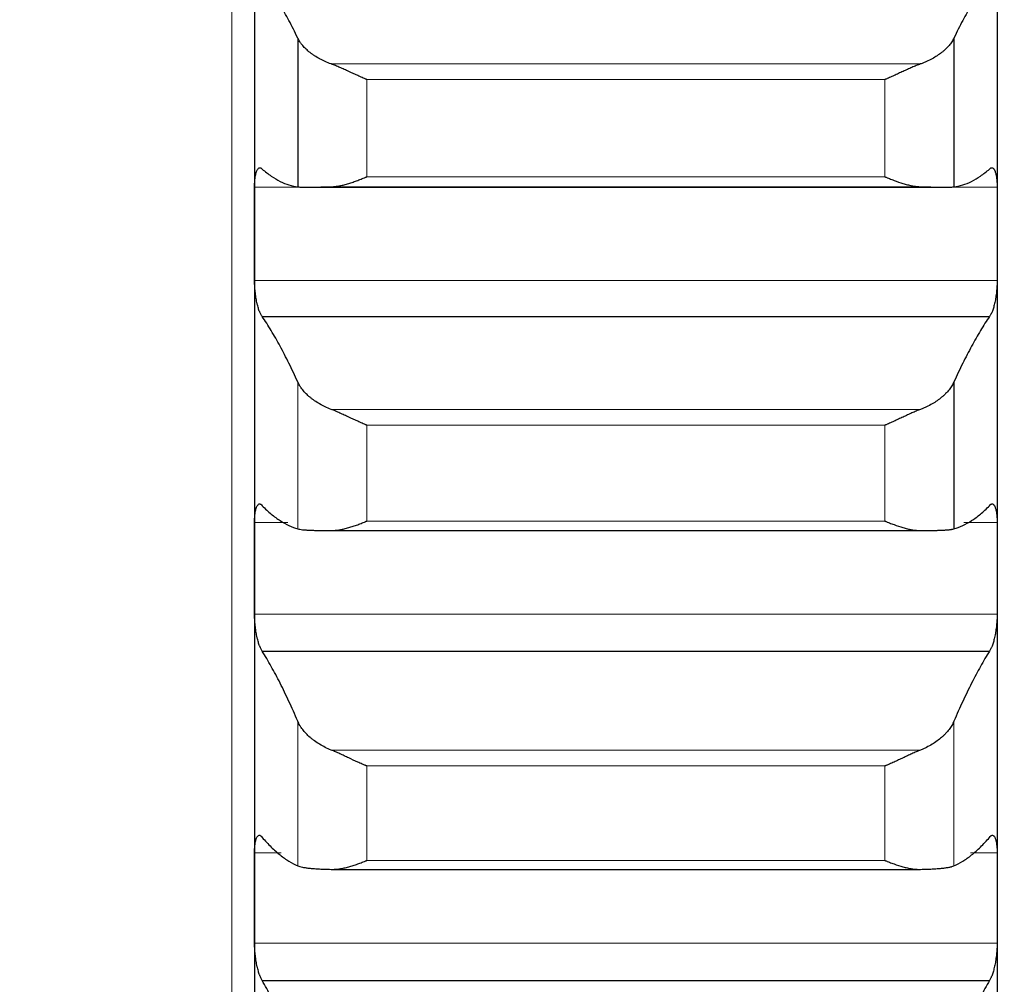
# Model space of a CAD drawing. Header units: inches. Extents: x 0 to 20790, y -12 to 14700.
# Tile 362 of 441: x 14135 to 14204, y 10046 to 10113. Entities that reach past the tile are written whole.
import ezdxf

# ---------------------------------------------------------------- set-up
doc = ezdxf.new("R2010")
doc.units = ezdxf.units.IN
doc.layers.add('1', color=7, linetype='Continuous', true_color=0xffffff)
doc.layers.add('254', color=7, linetype='Continuous', true_color=0xffffff)
doc.styles.add('latin_extended', font='simplex.shx')
doc.dimstyles.get("Standard").update_dxf_attribs({"dimtxt": 0.18, "dimasz": 0.18, "dimexe": 0.18, "dimexo": 0.0625, "dimgap": 0.09, "dimtad": 0, "dimtih": 1, "dimtoh": 1, "dimdec": 4, "dimzin": 0, "dimdsep": 46, "dimtxsty": 'Standard', "dimcen": 0.09, "dimadec": 0, "dimazin": 0, "dimtfac": 1, "dimtdec": 4, "dimtofl": 0, "dimtmove": 0, "dimatfit": 3, "dimfxl": 1, "dimtolj": 1, "dimtzin": 0, "dimarcsym": 0})

# ---------------------------------------------------------------- blocks, each defined once
blk = doc.blocks.new('_U6')
at = {"layer": '254', "color": 3, "linetype": 'Continuous', "lineweight": 13, "transparency": 16777216}
for p, q in [((14453.838, 10348.957), (14453.838, 8475.942)), ((14203.838, 10258.942), (14203.838, 8475.942)), ((14203.838, 8510.942), (12901.42, 8510.942)), ((14081.338, 8510.942), (13958.838, 8510.942)), ((14453.838, 8510.942), (14203.838, 8510.942)), ((14576.338, 8510.942), (14698.838, 8510.942))]:
    blk.add_line(p, q, dxfattribs=at)
at = {"layer": '254', "color": 3, "transparency": 16777216}
for points in [[(14081.338, 8490.525), (14081.338, 8531.358), (14203.838, 8510.942)], [(14576.338, 8531.358), (14576.338, 8490.525), (14453.838, 8510.942)]]:
    blk.add_solid(points, dxfattribs=at)
at = {"layer": 'Defpoints', "color": 0, "transparency": 16777216}
for p in [(14453.838, 10383.957), (14203.838, 10293.942), (14203.838, 8510.942)]:
    blk.add_point(p, dxfattribs=at)
at = {"layer": '254', "color": 2, "lineweight": 13, "transparency": 16777216, "insert": (12962.67, 8694.692), "char_height": 122.5, "attachment_point": 1, "style": 'latin_extended'}
blk.add_mtext('\\A1;250', dxfattribs=at)
blk = doc.blocks.new('_U7')
at = {"layer": '254', "color": 3, "linetype": 'Continuous', "lineweight": 13, "transparency": 16777216}
for p, q in [((14043.838, 10258.942), (14043.838, 8755.942)), ((14203.838, 10258.942), (14203.838, 8755.942)), ((14043.838, 8790.942), (12871.831, 8790.942)), ((13921.338, 8790.942), (13798.838, 8790.942)), ((14043.838, 8790.942), (14203.838, 8790.942)), ((14326.338, 8790.942), (14448.838, 8790.942))]:
    blk.add_line(p, q, dxfattribs=at)
at = {"layer": '254', "color": 3, "transparency": 16777216}
for points in [[(13921.338, 8770.525), (13921.338, 8811.358), (14043.838, 8790.942)], [(14326.338, 8811.358), (14326.338, 8770.525), (14203.838, 8790.942)]]:
    blk.add_solid(points, dxfattribs=at)
at = {"layer": 'Defpoints', "color": 0, "transparency": 16777216}
for p in [(14043.838, 10293.942), (14203.838, 10293.942), (14203.838, 8790.942)]:
    blk.add_point(p, dxfattribs=at)
at = {"layer": '254', "color": 2, "lineweight": 13, "transparency": 16777216, "insert": (12933.081, 9178.858), "char_height": 122.5, "attachment_point": 1, "style": 'latin_extended'}
blk.add_mtext('\\A1;\\C2;Flywheel\\P\\C2;90-240', dxfattribs=at)

msp = doc.modelspace()

# ---------------------------------------------------------------- linework, layer by layer
at = {"layer": '1', "color": 110, "linetype": 'Continuous', "lineweight": 13}
for p, q in [((14150.238, 10908.942), (14150.238, 9678.942)), ((14157.207, 10110.398), (14198.47, 10110.398)), ((14159.694, 10109.304), (14195.982, 10109.304)), ((14159.694, 10109.304), (14159.694, 10102.498)), ((14195.982, 10109.304), (14195.982, 10102.498)), ((14159.694, 10102.498), (14195.982, 10102.498)), ((14151.841, 10101.762), (14203.836, 10101.762)), ((14151.841, 10095.238), (14203.836, 10095.238)), ((14154.865, 10088.128), (14154.865, 10077.842)), ((14157.207, 10086.209), (14198.47, 10086.209)), ((14159.694, 10085.102), (14159.694, 10078.386)), ((14159.694, 10085.102), (14195.982, 10085.102)), ((14195.982, 10085.102), (14195.982, 10078.386)), ((14151.841, 10078.289), (14154.177, 10078.289)), ((14159.694, 10078.386), (14195.982, 10078.386)), ((14201.499, 10078.289), (14203.836, 10078.289)), ((14151.841, 10071.857), (14203.836, 10071.857)), ((14154.865, 10064.372), (14154.865, 10054.24)), ((14200.812, 10064.372), (14200.812, 10054.24)), ((14157.207, 10062.353), (14198.47, 10062.353)), ((14159.694, 10061.234), (14195.982, 10061.234)), ((14159.694, 10061.234), (14159.694, 10054.618)), ((14195.982, 10061.234), (14195.982, 10054.618)), ((14151.841, 10055.162), (14153.713, 10055.162)), ((14201.964, 10055.162), (14203.836, 10055.162)), ((14159.694, 10054.618), (14195.982, 10054.618)), ((14151.841, 10048.832), (14203.836, 10048.832))]:
    msp.add_line(p, q, dxfattribs=at)
at = {"layer": '1', "color": 2, "linetype": 'Continuous', "lineweight": 25}
for p, q in [((14151.838, 10122.24), (14151.838, 10098.5)), ((14203.838, 10122.24), (14203.838, 10098.5)), ((14154.865, 10112.213), (14154.865, 10101.789)), ((14200.812, 10112.213), (14200.812, 10101.789)), ((14155.508, 10101.767), (14200.125, 10101.767)), ((14157.207, 10101.8), (14198.47, 10101.8)), ((14151.838, 10098.5), (14151.838, 10075.073)), ((14203.838, 10098.5), (14203.838, 10075.073)), ((14152.376, 10092.716), (14203.301, 10092.716)), ((14200.812, 10088.128), (14200.812, 10077.842)), ((14157.207, 10077.724), (14198.47, 10077.724)), ((14151.838, 10075.073), (14151.838, 10051.997)), ((14203.838, 10075.073), (14203.838, 10051.997)), ((14152.376, 10069.287), (14203.301, 10069.287)), ((14157.207, 10053.994), (14198.47, 10053.994)), ((14151.838, 10051.997), (14151.838, 10029.308)), ((14203.838, 10051.997), (14203.838, 10029.308)), ((14152.376, 10046.217), (14203.301, 10046.217))]:
    msp.add_line(p, q, dxfattribs=at)
for points in [[(14154.865, 10112.213), (14154.661, 10112.639), (14154.251, 10113.456), (14153.632, 10114.573), (14153.007, 10115.583), (14152.587, 10116.184), (14152.376, 10116.467)], [(14203.301, 10116.467), (14203.09, 10116.184), (14202.67, 10115.583), (14202.045, 10114.573), (14201.426, 10113.456), (14201.016, 10112.639), (14200.812, 10112.213)], [(14152.376, 10103.037), (14152.587, 10102.853), (14153.007, 10102.527), (14153.632, 10102.156), (14154.251, 10101.903), (14154.661, 10101.814), (14154.865, 10101.789)], [(14200.812, 10101.789), (14201.016, 10101.814), (14201.426, 10101.903), (14202.045, 10102.156), (14202.67, 10102.527), (14203.09, 10102.853), (14203.301, 10103.037)], [(14151.838, 10098.5), (14151.838, 10099.587), (14151.839, 10100.675), (14151.841, 10101.762)], [(14203.836, 10101.762), (14203.838, 10100.675), (14203.838, 10099.587), (14203.838, 10098.5)], [(14151.841, 10095.238), (14151.839, 10096.325), (14151.838, 10097.413), (14151.838, 10098.5)], [(14203.838, 10098.5), (14203.838, 10097.413), (14203.838, 10096.325), (14203.836, 10095.238)], [(14154.865, 10088.128), (14154.661, 10088.58), (14154.251, 10089.451), (14153.632, 10090.65), (14153.007, 10091.744), (14152.587, 10092.404), (14152.376, 10092.716)], [(14203.301, 10092.716), (14203.09, 10092.404), (14202.67, 10091.744), (14202.045, 10090.65), (14201.426, 10089.451), (14201.016, 10088.58), (14200.812, 10088.128)], [(14152.376, 10079.462), (14152.587, 10079.249), (14153.007, 10078.861), (14153.632, 10078.397), (14154.251, 10078.05), (14154.661, 10077.898), (14154.865, 10077.842)], [(14200.812, 10077.842), (14201.016, 10077.898), (14201.426, 10078.05), (14202.045, 10078.397), (14202.67, 10078.861), (14203.09, 10079.249), (14203.301, 10079.462)], [(14151.838, 10075.073), (14151.838, 10076.145), (14151.839, 10077.217), (14151.841, 10078.289)], [(14203.836, 10078.289), (14203.838, 10077.217), (14203.838, 10076.145), (14203.838, 10075.073)], [(14151.841, 10071.857), (14151.839, 10072.929), (14151.838, 10074.001), (14151.838, 10075.073)], [(14203.838, 10075.073), (14203.838, 10074.001), (14203.838, 10072.929), (14203.836, 10071.857)], [(14154.865, 10064.372), (14154.661, 10064.851), (14154.251, 10065.773), (14153.632, 10067.053), (14153.007, 10068.23), (14152.587, 10068.946), (14152.376, 10069.287)], [(14203.301, 10069.287), (14203.09, 10068.946), (14202.67, 10068.23), (14202.045, 10067.053), (14201.426, 10065.773), (14201.016, 10064.851), (14200.812, 10064.372)], [(14152.376, 10056.231), (14152.587, 10055.987), (14153.007, 10055.539), (14153.632, 10054.983), (14154.251, 10054.543), (14154.661, 10054.328), (14154.865, 10054.24)], [(14200.812, 10054.24), (14201.016, 10054.328), (14201.426, 10054.543), (14202.045, 10054.983), (14202.67, 10055.539), (14203.09, 10055.987), (14203.301, 10056.231)], [(14151.838, 10051.997), (14151.838, 10053.052), (14151.839, 10054.107), (14151.841, 10055.162)], [(14203.836, 10055.162), (14203.838, 10054.107), (14203.838, 10053.052), (14203.838, 10051.997)], [(14151.841, 10048.832), (14151.839, 10049.887), (14151.838, 10050.942), (14151.838, 10051.997)], [(14203.838, 10051.997), (14203.838, 10050.942), (14203.838, 10049.887), (14203.836, 10048.832)], [(14154.865, 10040.985), (14154.661, 10041.488), (14154.251, 10042.46), (14153.632, 10043.819), (14153.007, 10045.077), (14152.587, 10045.848), (14152.376, 10046.217)], [(14203.301, 10046.217), (14203.09, 10045.848), (14202.67, 10045.077), (14202.045, 10043.819), (14201.426, 10042.46), (14201.016, 10041.488), (14200.812, 10040.985)]]:
    msp.add_open_spline(points, degree=3, dxfattribs=at)
for points, knots in [([(14157.207, 10110.398), (14157.061, 10110.451), (14156.921, 10110.508), (14156.652, 10110.628), (14156.394, 10110.755), (14156.158, 10110.896), (14156.018, 10110.987), (14155.99, 10111.006), (14155.935, 10111.043), (14155.908, 10111.062), (14155.827, 10111.12), (14155.776, 10111.158), (14155.626, 10111.276), (14155.533, 10111.356), (14155.362, 10111.519), (14155.283, 10111.603), (14155.175, 10111.73), (14155.14, 10111.773), (14155.092, 10111.838), (14155.076, 10111.86), (14155.045, 10111.903), (14155.03, 10111.925), (14154.957, 10112.035), (14154.907, 10112.123), (14154.865, 10112.213)], [0, 0, 0, 0, 0.125, 0.125, 0.25, 0.375, 0.375, 0.40625, 0.40625, 0.4375, 0.4375, 0.5, 0.5, 0.625, 0.625, 0.75, 0.75, 0.8125, 0.8125, 0.84375, 0.84375, 0.875, 0.875, 1, 1, 1, 1]), ([(14200.812, 10112.213), (14200.77, 10112.123), (14200.719, 10112.035), (14200.605, 10111.861), (14200.476, 10111.69), (14200.318, 10111.522), (14200.189, 10111.399), (14200.144, 10111.358), (14200.074, 10111.297), (14200.05, 10111.277), (14200.001, 10111.237), (14199.977, 10111.218), (14199.852, 10111.12), (14199.64, 10110.968), (14199.405, 10110.828), (14199.158, 10110.694), (14199.029, 10110.63), (14198.859, 10110.554), (14198.825, 10110.539), (14198.755, 10110.509), (14198.65, 10110.466), (14198.543, 10110.424), (14198.47, 10110.398)], [0, 0, 0, 0, 0.125, 0.125, 0.25, 0.375, 0.375, 0.4375, 0.4375, 0.46875, 0.46875, 0.5, 0.5, 0.625, 0.75, 0.75, 0.875, 0.875, 0.90625, 0.90625, 0.9375, 1, 1, 1, 1]), ([(14159.694, 10109.304), (14159.691, 10109.306), (14159.688, 10109.307), (14159.681, 10109.31), (14159.678, 10109.311), (14159.668, 10109.316), (14159.648, 10109.324), (14159.602, 10109.344), (14159.509, 10109.385), (14159.43, 10109.419), (14159.272, 10109.49), (14159.167, 10109.537), (14158.853, 10109.68), (14158.645, 10109.776), (14158.334, 10109.919), (14158.23, 10109.966), (14158.075, 10110.037), (14158.023, 10110.06), (14157.919, 10110.106), (14157.867, 10110.129), (14157.712, 10110.196), (14157.61, 10110.24), (14157.407, 10110.322), (14157.307, 10110.362), (14157.207, 10110.398)], [0, 0, 0, 0, 0.003906, 0.003906, 0.007812, 0.007812, 0.015625, 0.03125, 0.0625, 0.125, 0.125, 0.25, 0.25, 0.5, 0.5, 0.625, 0.625, 0.6875, 0.6875, 0.75, 0.75, 0.875, 0.875, 1, 1, 1, 1]), ([(14198.47, 10110.398), (14198.37, 10110.362), (14198.27, 10110.323), (14198.069, 10110.241), (14197.967, 10110.198), (14197.764, 10110.109), (14197.661, 10110.063), (14197.454, 10109.97), (14197.35, 10109.922), (14197.14, 10109.826), (14197.036, 10109.778), (14196.826, 10109.681), (14196.721, 10109.633), (14196.511, 10109.537), (14196.405, 10109.49), (14196.247, 10109.419), (14196.168, 10109.384), (14196.075, 10109.344), (14196.029, 10109.324), (14196.009, 10109.316), (14195.996, 10109.31), (14195.989, 10109.307), (14195.982, 10109.304)], [0, 0, 0, 0, 0.125, 0.125, 0.25, 0.25, 0.375, 0.375, 0.5, 0.5, 0.625, 0.625, 0.75, 0.75, 0.875, 0.875, 0.9375, 0.96875, 0.984375, 0.992187, 0.992187, 1, 1, 1, 1]), ([(14151.841, 10101.762), (14151.841, 10101.826), (14151.843, 10101.949), (14151.851, 10102.125), (14151.86, 10102.237), (14151.868, 10102.318), (14151.871, 10102.344), (14151.877, 10102.397), (14151.88, 10102.422), (14151.898, 10102.546), (14151.915, 10102.636), (14151.939, 10102.736), (14151.944, 10102.755), (14151.952, 10102.783), (14151.955, 10102.793), (14151.961, 10102.811), (14151.975, 10102.855), (14152.001, 10102.927), (14152.027, 10102.978), (14152.054, 10103.025), (14152.068, 10103.045), (14152.112, 10103.096), (14152.143, 10103.118), (14152.19, 10103.132), (14152.207, 10103.134), (14152.231, 10103.132), (14152.24, 10103.13), (14152.257, 10103.125), (14152.265, 10103.122), (14152.307, 10103.103), (14152.341, 10103.076), (14152.376, 10103.037)], [0, 0, 0, 0, 0.0625, 0.125, 0.1875, 0.1875, 0.21875, 0.21875, 0.25, 0.25, 0.375, 0.375, 0.40625, 0.40625, 0.421875, 0.421875, 0.4375, 0.5, 0.5625, 0.5625, 0.625, 0.625, 0.75, 0.75, 0.8125, 0.8125, 0.84375, 0.84375, 0.875, 0.875, 1, 1, 1, 1]), ([(14203.301, 10103.037), (14203.335, 10103.076), (14203.369, 10103.103), (14203.42, 10103.126), (14203.436, 10103.131), (14203.461, 10103.133), (14203.469, 10103.133), (14203.486, 10103.131), (14203.494, 10103.13), (14203.534, 10103.118), (14203.564, 10103.096), (14203.608, 10103.046), (14203.622, 10103.026), (14203.642, 10102.991), (14203.649, 10102.979), (14203.662, 10102.952), (14203.668, 10102.939), (14203.699, 10102.867), (14203.722, 10102.798), (14203.747, 10102.698), (14203.752, 10102.678), (14203.761, 10102.635), (14203.765, 10102.613), (14203.778, 10102.545), (14203.786, 10102.497), (14203.807, 10102.349), (14203.817, 10102.242), (14203.826, 10102.098), (14203.828, 10102.068), (14203.831, 10102.009), (14203.832, 10101.979), (14203.835, 10101.888), (14203.836, 10101.826), (14203.836, 10101.762)], [0, 0, 0, 0, 0.125, 0.125, 0.1875, 0.1875, 0.21875, 0.21875, 0.25, 0.25, 0.375, 0.375, 0.4375, 0.4375, 0.46875, 0.46875, 0.5, 0.5, 0.625, 0.625, 0.65625, 0.65625, 0.6875, 0.6875, 0.75, 0.75, 0.875, 0.875, 0.90625, 0.90625, 0.9375, 0.9375, 1, 1, 1, 1]), ([(14157.207, 10101.8), (14157.307, 10101.802), (14157.407, 10101.81), (14157.608, 10101.834), (14157.709, 10101.85), (14157.913, 10101.889), (14158.016, 10101.913), (14158.222, 10101.965), (14158.326, 10101.994), (14158.536, 10102.058), (14158.641, 10102.092), (14158.851, 10102.164), (14158.956, 10102.203), (14159.166, 10102.282), (14159.271, 10102.323), (14159.43, 10102.387), (14159.509, 10102.42), (14159.602, 10102.459), (14159.648, 10102.478), (14159.668, 10102.487), (14159.681, 10102.493), (14159.688, 10102.495), (14159.694, 10102.498)], [0, 0, 0, 0, 0.125, 0.125, 0.25, 0.25, 0.375, 0.375, 0.5, 0.5, 0.625, 0.625, 0.75, 0.75, 0.875, 0.875, 0.9375, 0.96875, 0.984375, 0.992188, 0.992188, 1, 1, 1, 1]), ([(14195.982, 10102.498), (14195.986, 10102.497), (14195.989, 10102.495), (14195.996, 10102.493), (14195.999, 10102.491), (14196.009, 10102.487), (14196.029, 10102.478), (14196.075, 10102.459), (14196.168, 10102.42), (14196.247, 10102.387), (14196.405, 10102.323), (14196.51, 10102.282), (14196.824, 10102.164), (14197.032, 10102.091), (14197.343, 10101.996), (14197.446, 10101.967), (14197.602, 10101.928), (14197.654, 10101.915), (14197.757, 10101.891), (14197.809, 10101.881), (14197.964, 10101.85), (14198.067, 10101.834), (14198.269, 10101.81), (14198.37, 10101.802), (14198.47, 10101.8)], [0, 0, 0, 0, 0.003906, 0.003906, 0.007813, 0.007813, 0.015625, 0.03125, 0.0625, 0.125, 0.125, 0.25, 0.25, 0.5, 0.5, 0.625, 0.625, 0.6875, 0.6875, 0.75, 0.75, 0.875, 0.875, 1, 1, 1, 1]), ([(14154.865, 10101.789), (14154.907, 10101.784), (14154.957, 10101.78), (14155.072, 10101.774), (14155.201, 10101.769), (14155.359, 10101.767), (14155.488, 10101.767), (14155.533, 10101.767), (14155.603, 10101.767), (14155.627, 10101.768), (14155.675, 10101.768), (14155.7, 10101.768), (14155.825, 10101.77), (14156.036, 10101.773), (14156.271, 10101.778), (14156.519, 10101.784), (14156.648, 10101.787), (14156.818, 10101.791), (14156.852, 10101.792), (14156.921, 10101.793), (14157.026, 10101.796), (14157.134, 10101.798), (14157.207, 10101.8)], [0, 0, 0, 0, 0.125, 0.125, 0.25, 0.375, 0.375, 0.4375, 0.4375, 0.46875, 0.46875, 0.5, 0.5, 0.625, 0.75, 0.75, 0.875, 0.875, 0.90625, 0.90625, 0.9375, 1, 1, 1, 1]), ([(14198.47, 10101.8), (14198.616, 10101.797), (14198.756, 10101.793), (14199.025, 10101.787), (14199.282, 10101.781), (14199.518, 10101.776), (14199.659, 10101.773), (14199.687, 10101.772), (14199.742, 10101.771), (14199.769, 10101.771), (14199.849, 10101.77), (14199.901, 10101.769), (14200.051, 10101.767), (14200.143, 10101.767), (14200.315, 10101.767), (14200.394, 10101.768), (14200.502, 10101.77), (14200.536, 10101.771), (14200.585, 10101.773), (14200.601, 10101.774), (14200.632, 10101.775), (14200.647, 10101.776), (14200.719, 10101.78), (14200.77, 10101.784), (14200.812, 10101.789)], [0, 0, 0, 0, 0.125, 0.125, 0.25, 0.375, 0.375, 0.40625, 0.40625, 0.4375, 0.4375, 0.5, 0.5, 0.625, 0.625, 0.75, 0.75, 0.8125, 0.8125, 0.84375, 0.84375, 0.875, 0.875, 1, 1, 1, 1]), ([(14152.376, 10092.716), (14152.341, 10092.757), (14152.307, 10092.81), (14152.257, 10092.905), (14152.24, 10092.94), (14152.216, 10092.995), (14152.207, 10093.015), (14152.191, 10093.054), (14152.183, 10093.075), (14152.143, 10093.181), (14152.112, 10093.273), (14152.069, 10093.425), (14152.055, 10093.478), (14152.035, 10093.561), (14152.028, 10093.589), (14152.015, 10093.645), (14152.008, 10093.674), (14151.977, 10093.819), (14151.955, 10093.94), (14151.93, 10094.097), (14151.925, 10094.129), (14151.916, 10094.193), (14151.911, 10094.226), (14151.899, 10094.323), (14151.891, 10094.388), (14151.87, 10094.585), (14151.86, 10094.716), (14151.85, 10094.881), (14151.849, 10094.914), (14151.846, 10094.98), (14151.845, 10095.013), (14151.842, 10095.11), (14151.841, 10095.174), (14151.841, 10095.238)], [0, 0, 0, 0, 0.125, 0.125, 0.1875, 0.1875, 0.21875, 0.21875, 0.25, 0.25, 0.375, 0.375, 0.4375, 0.4375, 0.46875, 0.46875, 0.5, 0.5, 0.625, 0.625, 0.65625, 0.65625, 0.6875, 0.6875, 0.75, 0.75, 0.875, 0.875, 0.90625, 0.90625, 0.9375, 0.9375, 1, 1, 1, 1]), ([(14203.836, 10095.238), (14203.836, 10095.175), (14203.834, 10095.047), (14203.826, 10094.852), (14203.817, 10094.72), (14203.809, 10094.621), (14203.806, 10094.588), (14203.8, 10094.521), (14203.796, 10094.488), (14203.779, 10094.324), (14203.762, 10094.195), (14203.737, 10094.038), (14203.732, 10094.006), (14203.724, 10093.96), (14203.722, 10093.944), (14203.716, 10093.913), (14203.702, 10093.836), (14203.675, 10093.703), (14203.649, 10093.59), (14203.622, 10093.481), (14203.608, 10093.428), (14203.565, 10093.274), (14203.534, 10093.181), (14203.486, 10093.055), (14203.47, 10093.016), (14203.445, 10092.96), (14203.437, 10092.942), (14203.42, 10092.907), (14203.412, 10092.89), (14203.37, 10092.81), (14203.335, 10092.757), (14203.301, 10092.716)], [0, 0, 0, 0, 0.0625, 0.125, 0.1875, 0.1875, 0.21875, 0.21875, 0.25, 0.25, 0.375, 0.375, 0.40625, 0.40625, 0.421875, 0.421875, 0.4375, 0.5, 0.5625, 0.5625, 0.625, 0.625, 0.75, 0.75, 0.8125, 0.8125, 0.84375, 0.84375, 0.875, 0.875, 1, 1, 1, 1]), ([(14157.207, 10086.209), (14157.061, 10086.265), (14156.921, 10086.325), (14156.652, 10086.451), (14156.394, 10086.586), (14156.158, 10086.734), (14156.018, 10086.831), (14155.99, 10086.85), (14155.935, 10086.89), (14155.908, 10086.91), (14155.827, 10086.97), (14155.776, 10087.011), (14155.626, 10087.135), (14155.533, 10087.22), (14155.362, 10087.393), (14155.283, 10087.481), (14155.175, 10087.616), (14155.14, 10087.661), (14155.092, 10087.73), (14155.076, 10087.753), (14155.045, 10087.799), (14155.03, 10087.823), (14154.957, 10087.939), (14154.907, 10088.033), (14154.865, 10088.128)], [0, 0, 0, 0, 0.125, 0.125, 0.25, 0.375, 0.375, 0.40625, 0.40625, 0.4375, 0.4375, 0.5, 0.5, 0.625, 0.625, 0.75, 0.75, 0.8125, 0.8125, 0.84375, 0.84375, 0.875, 0.875, 1, 1, 1, 1]), ([(14200.812, 10088.128), (14200.77, 10088.033), (14200.719, 10087.94), (14200.605, 10087.755), (14200.476, 10087.573), (14200.318, 10087.396), (14200.189, 10087.266), (14200.144, 10087.222), (14200.074, 10087.158), (14200.05, 10087.137), (14200.001, 10087.095), (14199.977, 10087.074), (14199.852, 10086.97), (14199.64, 10086.811), (14199.405, 10086.663), (14199.158, 10086.521), (14199.029, 10086.453), (14198.859, 10086.373), (14198.825, 10086.357), (14198.755, 10086.326), (14198.65, 10086.28), (14198.543, 10086.237), (14198.47, 10086.209)], [0, 0, 0, 0, 0.125, 0.125, 0.25, 0.375, 0.375, 0.4375, 0.4375, 0.46875, 0.46875, 0.5, 0.5, 0.625, 0.75, 0.75, 0.875, 0.875, 0.90625, 0.90625, 0.9375, 1, 1, 1, 1]), ([(14159.694, 10085.102), (14159.691, 10085.103), (14159.688, 10085.105), (14159.681, 10085.107), (14159.678, 10085.109), (14159.668, 10085.113), (14159.648, 10085.122), (14159.602, 10085.141), (14159.509, 10085.181), (14159.43, 10085.216), (14159.272, 10085.286), (14159.167, 10085.333), (14158.853, 10085.475), (14158.645, 10085.572), (14158.334, 10085.716), (14158.23, 10085.765), (14158.075, 10085.836), (14158.023, 10085.86), (14157.919, 10085.907), (14157.867, 10085.93), (14157.712, 10086), (14157.61, 10086.044), (14157.407, 10086.13), (14157.307, 10086.171), (14157.207, 10086.209)], [0, 0, 0, 0, 0.003906, 0.003906, 0.007813, 0.007813, 0.015625, 0.03125, 0.0625, 0.125, 0.125, 0.25, 0.25, 0.5, 0.5, 0.625, 0.625, 0.6875, 0.6875, 0.75, 0.75, 0.875, 0.875, 1, 1, 1, 1]), ([(14198.47, 10086.209), (14198.37, 10086.171), (14198.27, 10086.13), (14198.069, 10086.045), (14197.967, 10086.001), (14197.764, 10085.91), (14197.661, 10085.863), (14197.454, 10085.768), (14197.35, 10085.72), (14197.14, 10085.622), (14197.036, 10085.574), (14196.826, 10085.477), (14196.721, 10085.428), (14196.511, 10085.333), (14196.405, 10085.286), (14196.247, 10085.216), (14196.168, 10085.181), (14196.075, 10085.141), (14196.029, 10085.122), (14196.009, 10085.113), (14195.996, 10085.107), (14195.989, 10085.105), (14195.982, 10085.102)], [0, 0, 0, 0, 0.125, 0.125, 0.25, 0.25, 0.375, 0.375, 0.5, 0.5, 0.625, 0.625, 0.75, 0.75, 0.875, 0.875, 0.9375, 0.96875, 0.984375, 0.992188, 0.992188, 1, 1, 1, 1]), ([(14151.841, 10078.289), (14151.841, 10078.352), (14151.843, 10078.474), (14151.851, 10078.646), (14151.86, 10078.754), (14151.868, 10078.833), (14151.871, 10078.859), (14151.877, 10078.909), (14151.88, 10078.934), (14151.898, 10079.054), (14151.915, 10079.139), (14151.939, 10079.234), (14151.944, 10079.252), (14151.952, 10079.279), (14151.955, 10079.288), (14151.961, 10079.305), (14151.975, 10079.346), (14152.001, 10079.413), (14152.027, 10079.46), (14152.054, 10079.501), (14152.068, 10079.519), (14152.112, 10079.563), (14152.143, 10079.579), (14152.19, 10079.586), (14152.207, 10079.585), (14152.231, 10079.579), (14152.24, 10079.576), (14152.257, 10079.569), (14152.265, 10079.564), (14152.307, 10079.539), (14152.341, 10079.507), (14152.376, 10079.462)], [0, 0, 0, 0, 0.0625, 0.125, 0.1875, 0.1875, 0.21875, 0.21875, 0.25, 0.25, 0.375, 0.375, 0.40625, 0.40625, 0.421875, 0.421875, 0.4375, 0.5, 0.5625, 0.5625, 0.625, 0.625, 0.75, 0.75, 0.8125, 0.8125, 0.84375, 0.84375, 0.875, 0.875, 1, 1, 1, 1]), ([(14203.301, 10079.462), (14203.335, 10079.507), (14203.369, 10079.539), (14203.42, 10079.569), (14203.436, 10079.576), (14203.461, 10079.582), (14203.469, 10079.584), (14203.486, 10079.585), (14203.494, 10079.584), (14203.534, 10079.579), (14203.564, 10079.563), (14203.608, 10079.519), (14203.622, 10079.502), (14203.642, 10079.471), (14203.649, 10079.46), (14203.662, 10079.436), (14203.668, 10079.423), (14203.699, 10079.357), (14203.722, 10079.293), (14203.747, 10079.199), (14203.752, 10079.179), (14203.761, 10079.138), (14203.765, 10079.117), (14203.778, 10079.052), (14203.786, 10079.007), (14203.807, 10078.864), (14203.817, 10078.76), (14203.826, 10078.619), (14203.828, 10078.59), (14203.831, 10078.532), (14203.832, 10078.503), (14203.835, 10078.413), (14203.836, 10078.352), (14203.836, 10078.289)], [0, 0, 0, 0, 0.125, 0.125, 0.1875, 0.1875, 0.21875, 0.21875, 0.25, 0.25, 0.375, 0.375, 0.4375, 0.4375, 0.46875, 0.46875, 0.5, 0.5, 0.625, 0.625, 0.65625, 0.65625, 0.6875, 0.6875, 0.75, 0.75, 0.875, 0.875, 0.90625, 0.90625, 0.9375, 0.9375, 1, 1, 1, 1]), ([(14157.207, 10077.724), (14157.307, 10077.724), (14157.407, 10077.73), (14157.608, 10077.749), (14157.709, 10077.763), (14157.913, 10077.799), (14158.016, 10077.82), (14158.222, 10077.869), (14158.326, 10077.896), (14158.536, 10077.957), (14158.641, 10077.99), (14158.851, 10078.059), (14158.956, 10078.096), (14159.166, 10078.173), (14159.271, 10078.214), (14159.43, 10078.277), (14159.509, 10078.308), (14159.602, 10078.347), (14159.648, 10078.366), (14159.668, 10078.374), (14159.681, 10078.38), (14159.688, 10078.383), (14159.694, 10078.386)], [0, 0, 0, 0, 0.125, 0.125, 0.25, 0.25, 0.375, 0.375, 0.5, 0.5, 0.625, 0.625, 0.75, 0.75, 0.875, 0.875, 0.9375, 0.96875, 0.984375, 0.992188, 0.992188, 1, 1, 1, 1]), ([(14195.982, 10078.386), (14195.986, 10078.384), (14195.989, 10078.383), (14195.996, 10078.38), (14195.999, 10078.379), (14196.009, 10078.374), (14196.029, 10078.366), (14196.075, 10078.347), (14196.168, 10078.308), (14196.247, 10078.277), (14196.405, 10078.214), (14196.51, 10078.174), (14196.824, 10078.058), (14197.032, 10077.988), (14197.343, 10077.898), (14197.446, 10077.871), (14197.602, 10077.834), (14197.654, 10077.822), (14197.757, 10077.801), (14197.809, 10077.791), (14197.964, 10077.764), (14198.067, 10077.749), (14198.269, 10077.73), (14198.37, 10077.724), (14198.47, 10077.724)], [0, 0, 0, 0, 0.003906, 0.003906, 0.007813, 0.007813, 0.015625, 0.03125, 0.0625, 0.125, 0.125, 0.25, 0.25, 0.5, 0.5, 0.625, 0.625, 0.6875, 0.6875, 0.75, 0.75, 0.875, 0.875, 1, 1, 1, 1]), ([(14154.865, 10077.842), (14154.907, 10077.83), (14154.957, 10077.819), (14155.072, 10077.8), (14155.201, 10077.783), (14155.359, 10077.769), (14155.488, 10077.76), (14155.533, 10077.758), (14155.603, 10077.754), (14155.627, 10077.753), (14155.675, 10077.75), (14155.7, 10077.749), (14155.825, 10077.744), (14156.036, 10077.736), (14156.271, 10077.732), (14156.519, 10077.728), (14156.648, 10077.727), (14156.818, 10077.726), (14156.852, 10077.726), (14156.921, 10077.725), (14157.026, 10077.725), (14157.134, 10077.725), (14157.207, 10077.724)], [0, 0, 0, 0, 0.125, 0.125, 0.25, 0.375, 0.375, 0.4375, 0.4375, 0.46875, 0.46875, 0.5, 0.5, 0.625, 0.75, 0.75, 0.875, 0.875, 0.90625, 0.90625, 0.9375, 1, 1, 1, 1]), ([(14198.47, 10077.724), (14198.616, 10077.725), (14198.756, 10077.725), (14199.025, 10077.727), (14199.282, 10077.729), (14199.518, 10077.734), (14199.659, 10077.738), (14199.687, 10077.738), (14199.742, 10077.74), (14199.769, 10077.741), (14199.849, 10077.744), (14199.901, 10077.746), (14200.051, 10077.752), (14200.143, 10077.757), (14200.315, 10077.769), (14200.394, 10077.776), (14200.502, 10077.787), (14200.536, 10077.792), (14200.585, 10077.798), (14200.601, 10077.8), (14200.632, 10077.805), (14200.647, 10077.807), (14200.719, 10077.819), (14200.77, 10077.83), (14200.812, 10077.842)], [0, 0, 0, 0, 0.125, 0.125, 0.25, 0.375, 0.375, 0.40625, 0.40625, 0.4375, 0.4375, 0.5, 0.5, 0.625, 0.625, 0.75, 0.75, 0.8125, 0.8125, 0.84375, 0.84375, 0.875, 0.875, 1, 1, 1, 1]), ([(14152.376, 10069.287), (14152.341, 10069.333), (14152.307, 10069.391), (14152.257, 10069.492), (14152.24, 10069.529), (14152.216, 10069.587), (14152.207, 10069.608), (14152.191, 10069.65), (14152.183, 10069.671), (14152.143, 10069.782), (14152.112, 10069.878), (14152.069, 10070.034), (14152.055, 10070.089), (14152.035, 10070.173), (14152.028, 10070.202), (14152.015, 10070.26), (14152.008, 10070.289), (14151.977, 10070.437), (14151.955, 10070.559), (14151.93, 10070.718), (14151.925, 10070.751), (14151.916, 10070.815), (14151.911, 10070.848), (14151.899, 10070.946), (14151.891, 10071.012), (14151.87, 10071.208), (14151.86, 10071.34), (14151.85, 10071.504), (14151.849, 10071.537), (14151.846, 10071.602), (14151.845, 10071.634), (14151.842, 10071.731), (14151.841, 10071.794), (14151.841, 10071.857)], [0, 0, 0, 0, 0.125, 0.125, 0.1875, 0.1875, 0.21875, 0.21875, 0.25, 0.25, 0.375, 0.375, 0.4375, 0.4375, 0.46875, 0.46875, 0.5, 0.5, 0.625, 0.625, 0.65625, 0.65625, 0.6875, 0.6875, 0.75, 0.75, 0.875, 0.875, 0.90625, 0.90625, 0.9375, 0.9375, 1, 1, 1, 1]), ([(14203.836, 10071.857), (14203.836, 10071.794), (14203.834, 10071.668), (14203.826, 10071.475), (14203.817, 10071.344), (14203.809, 10071.245), (14203.806, 10071.211), (14203.8, 10071.145), (14203.796, 10071.112), (14203.779, 10070.947), (14203.762, 10070.818), (14203.737, 10070.658), (14203.732, 10070.627), (14203.724, 10070.579), (14203.722, 10070.564), (14203.716, 10070.532), (14203.702, 10070.454), (14203.675, 10070.318), (14203.649, 10070.204), (14203.622, 10070.092), (14203.608, 10070.037), (14203.565, 10069.879), (14203.534, 10069.782), (14203.486, 10069.651), (14203.47, 10069.609), (14203.445, 10069.55), (14203.437, 10069.531), (14203.42, 10069.494), (14203.412, 10069.476), (14203.37, 10069.391), (14203.335, 10069.333), (14203.301, 10069.287)], [0, 0, 0, 0, 0.0625, 0.125, 0.1875, 0.1875, 0.21875, 0.21875, 0.25, 0.25, 0.375, 0.375, 0.40625, 0.40625, 0.421875, 0.421875, 0.4375, 0.5, 0.5625, 0.5625, 0.625, 0.625, 0.75, 0.75, 0.8125, 0.8125, 0.84375, 0.84375, 0.875, 0.875, 1, 1, 1, 1]), ([(14157.207, 10062.353), (14157.061, 10062.411), (14156.921, 10062.474), (14156.652, 10062.607), (14156.394, 10062.748), (14156.158, 10062.904), (14156.018, 10063.005), (14155.99, 10063.026), (14155.935, 10063.068), (14155.908, 10063.089), (14155.827, 10063.152), (14155.776, 10063.195), (14155.626, 10063.326), (14155.533, 10063.415), (14155.362, 10063.597), (14155.283, 10063.69), (14155.175, 10063.832), (14155.14, 10063.88), (14155.092, 10063.953), (14155.076, 10063.977), (14155.045, 10064.026), (14155.03, 10064.05), (14154.957, 10064.173), (14154.907, 10064.272), (14154.865, 10064.372)], [0, 0, 0, 0, 0.125, 0.125, 0.25, 0.375, 0.375, 0.40625, 0.40625, 0.4375, 0.4375, 0.5, 0.5, 0.625, 0.625, 0.75, 0.75, 0.8125, 0.8125, 0.84375, 0.84375, 0.875, 0.875, 1, 1, 1, 1]), ([(14200.812, 10064.372), (14200.769, 10064.272), (14200.719, 10064.174), (14200.605, 10063.979), (14200.54, 10063.883), (14200.397, 10063.693), (14200.318, 10063.6), (14200.188, 10063.463), (14200.143, 10063.417), (14200.073, 10063.349), (14200.049, 10063.327), (14200, 10063.283), (14199.976, 10063.261), (14199.851, 10063.152), (14199.639, 10062.984), (14199.404, 10062.828), (14199.157, 10062.679), (14199.027, 10062.608), (14198.857, 10062.524), (14198.823, 10062.508), (14198.753, 10062.475), (14198.649, 10062.427), (14198.542, 10062.382), (14198.47, 10062.353)], [0, 0, 0, 0, 0.125, 0.125, 0.25, 0.25, 0.375, 0.375, 0.4375, 0.4375, 0.46875, 0.46875, 0.5, 0.5, 0.625, 0.75, 0.75, 0.875, 0.875, 0.90625, 0.90625, 0.9375, 1, 1, 1, 1]), ([(14159.694, 10061.234), (14159.691, 10061.235), (14159.688, 10061.237), (14159.681, 10061.239), (14159.678, 10061.241), (14159.668, 10061.245), (14159.648, 10061.253), (14159.602, 10061.273), (14159.509, 10061.312), (14159.43, 10061.347), (14159.272, 10061.416), (14159.167, 10061.462), (14158.853, 10061.605), (14158.645, 10061.702), (14158.334, 10061.847), (14158.23, 10061.896), (14158.075, 10061.969), (14158.023, 10061.993), (14157.919, 10062.041), (14157.867, 10062.065), (14157.712, 10062.136), (14157.61, 10062.182), (14157.407, 10062.27), (14157.307, 10062.313), (14157.207, 10062.353)], [0, 0, 0, 0, 0.003906, 0.003906, 0.007813, 0.007813, 0.015625, 0.03125, 0.0625, 0.125, 0.125, 0.25, 0.25, 0.5, 0.5, 0.625, 0.625, 0.6875, 0.6875, 0.75, 0.75, 0.875, 0.875, 1, 1, 1, 1]), ([(14198.47, 10062.353), (14198.37, 10062.313), (14198.27, 10062.271), (14198.069, 10062.183), (14197.967, 10062.137), (14197.764, 10062.044), (14197.661, 10061.996), (14197.454, 10061.9), (14197.35, 10061.851), (14197.14, 10061.753), (14197.036, 10061.703), (14196.826, 10061.606), (14196.721, 10061.558), (14196.511, 10061.463), (14196.405, 10061.416), (14196.247, 10061.347), (14196.168, 10061.312), (14196.075, 10061.273), (14196.029, 10061.253), (14196.009, 10061.245), (14195.996, 10061.239), (14195.989, 10061.237), (14195.982, 10061.234)], [0, 0, 0, 0, 0.125, 0.125, 0.25, 0.25, 0.375, 0.375, 0.5, 0.5, 0.625, 0.625, 0.75, 0.75, 0.875, 0.875, 0.9375, 0.96875, 0.984375, 0.992188, 0.992188, 1, 1, 1, 1]), ([(14151.841, 10055.162), (14151.841, 10055.223), (14151.843, 10055.343), (14151.851, 10055.511), (14151.86, 10055.617), (14151.868, 10055.693), (14151.871, 10055.718), (14151.877, 10055.766), (14151.88, 10055.79), (14151.898, 10055.905), (14151.915, 10055.987), (14151.939, 10056.076), (14151.944, 10056.094), (14151.952, 10056.118), (14151.955, 10056.127), (14151.961, 10056.142), (14151.975, 10056.181), (14152.001, 10056.242), (14152.027, 10056.284), (14152.054, 10056.321), (14152.068, 10056.336), (14152.112, 10056.372), (14152.143, 10056.383), (14152.19, 10056.382), (14152.207, 10056.379), (14152.231, 10056.369), (14152.24, 10056.365), (14152.257, 10056.355), (14152.265, 10056.35), (14152.307, 10056.318), (14152.341, 10056.281), (14152.376, 10056.231)], [0, 0, 0, 0, 0.0625, 0.125, 0.1875, 0.1875, 0.21875, 0.21875, 0.25, 0.25, 0.375, 0.375, 0.40625, 0.40625, 0.421875, 0.421875, 0.4375, 0.5, 0.5625, 0.5625, 0.625, 0.625, 0.75, 0.75, 0.8125, 0.8125, 0.84375, 0.84375, 0.875, 0.875, 1, 1, 1, 1]), ([(14203.301, 10056.231), (14203.335, 10056.281), (14203.369, 10056.318), (14203.42, 10056.356), (14203.436, 10056.365), (14203.461, 10056.375), (14203.469, 10056.378), (14203.486, 10056.381), (14203.494, 10056.382), (14203.534, 10056.384), (14203.564, 10056.372), (14203.608, 10056.336), (14203.622, 10056.322), (14203.642, 10056.294), (14203.649, 10056.284), (14203.662, 10056.263), (14203.668, 10056.252), (14203.699, 10056.191), (14203.722, 10056.132), (14203.747, 10056.043), (14203.752, 10056.024), (14203.761, 10055.986), (14203.765, 10055.966), (14203.778, 10055.904), (14203.786, 10055.86), (14203.807, 10055.723), (14203.817, 10055.622), (14203.826, 10055.485), (14203.828, 10055.457), (14203.831, 10055.4), (14203.832, 10055.371), (14203.835, 10055.284), (14203.836, 10055.224), (14203.836, 10055.162)], [0, 0, 0, 0, 0.125, 0.125, 0.1875, 0.1875, 0.21875, 0.21875, 0.25, 0.25, 0.375, 0.375, 0.4375, 0.4375, 0.46875, 0.46875, 0.5, 0.5, 0.625, 0.625, 0.65625, 0.65625, 0.6875, 0.6875, 0.75, 0.75, 0.875, 0.875, 0.90625, 0.90625, 0.9375, 0.9375, 1, 1, 1, 1]), ([(14154.865, 10054.24), (14154.907, 10054.222), (14154.957, 10054.205), (14155.072, 10054.173), (14155.201, 10054.143), (14155.359, 10054.118), (14155.488, 10054.1), (14155.533, 10054.095), (14155.603, 10054.086), (14155.627, 10054.084), (14155.675, 10054.079), (14155.7, 10054.076), (14155.825, 10054.064), (14156.036, 10054.046), (14156.271, 10054.032), (14156.519, 10054.019), (14156.648, 10054.013), (14156.818, 10054.007), (14156.852, 10054.006), (14156.921, 10054.004), (14157.026, 10054), (14157.134, 10053.997), (14157.207, 10053.995)], [0, 0, 0, 0, 0.125, 0.125, 0.25, 0.375, 0.375, 0.4375, 0.4375, 0.46875, 0.46875, 0.5, 0.5, 0.625, 0.75, 0.75, 0.875, 0.875, 0.90625, 0.90625, 0.9375, 1, 1, 1, 1]), ([(14157.207, 10053.995), (14157.307, 10053.993), (14157.407, 10053.996), (14157.608, 10054.011), (14157.709, 10054.023), (14157.913, 10054.054), (14158.016, 10054.073), (14158.222, 10054.119), (14158.326, 10054.144), (14158.536, 10054.202), (14158.641, 10054.233), (14158.851, 10054.3), (14158.956, 10054.335), (14159.166, 10054.41), (14159.271, 10054.45), (14159.43, 10054.511), (14159.509, 10054.542), (14159.602, 10054.58), (14159.648, 10054.599), (14159.668, 10054.607), (14159.681, 10054.613), (14159.688, 10054.615), (14159.694, 10054.618)], [0, 0, 0, 0, 0.125, 0.125, 0.25, 0.25, 0.375, 0.375, 0.5, 0.5, 0.625, 0.625, 0.75, 0.75, 0.875, 0.875, 0.9375, 0.96875, 0.984375, 0.992187, 0.992187, 1, 1, 1, 1]), ([(14195.982, 10054.618), (14195.986, 10054.617), (14195.989, 10054.615), (14195.996, 10054.613), (14195.999, 10054.611), (14196.009, 10054.607), (14196.029, 10054.599), (14196.075, 10054.58), (14196.168, 10054.542), (14196.353, 10054.469), (14196.51, 10054.41), (14196.824, 10054.299), (14197.032, 10054.232), (14197.343, 10054.146), (14197.446, 10054.12), (14197.602, 10054.086), (14197.654, 10054.076), (14197.757, 10054.056), (14197.809, 10054.047), (14197.964, 10054.023), (14198.067, 10054.011), (14198.269, 10053.996), (14198.37, 10053.993), (14198.47, 10053.995)], [0, 0, 0, 0, 0.003906, 0.003906, 0.007812, 0.007812, 0.015625, 0.03125, 0.0625, 0.125, 0.25, 0.25, 0.5, 0.5, 0.625, 0.625, 0.6875, 0.6875, 0.75, 0.75, 0.875, 0.875, 1, 1, 1, 1]), ([(14198.47, 10053.995), (14198.616, 10053.999), (14198.756, 10054.003), (14199.025, 10054.013), (14199.282, 10054.024), (14199.518, 10054.039), (14199.659, 10054.049), (14199.687, 10054.051), (14199.742, 10054.055), (14199.769, 10054.057), (14199.849, 10054.064), (14199.901, 10054.069), (14200.051, 10054.083), (14200.143, 10054.094), (14200.315, 10054.117), (14200.394, 10054.13), (14200.502, 10054.151), (14200.536, 10054.158), (14200.585, 10054.169), (14200.601, 10054.173), (14200.632, 10054.181), (14200.647, 10054.185), (14200.719, 10054.205), (14200.77, 10054.222), (14200.812, 10054.24)], [0, 0, 0, 0, 0.125, 0.125, 0.25, 0.375, 0.375, 0.40625, 0.40625, 0.4375, 0.4375, 0.5, 0.5, 0.625, 0.625, 0.75, 0.75, 0.8125, 0.8125, 0.84375, 0.84375, 0.875, 0.875, 1, 1, 1, 1]), ([(14152.376, 10046.217), (14152.341, 10046.269), (14152.307, 10046.33), (14152.257, 10046.439), (14152.24, 10046.477), (14152.216, 10046.539), (14152.207, 10046.56), (14152.191, 10046.604), (14152.183, 10046.627), (14152.143, 10046.741), (14152.112, 10046.841), (14152.069, 10047.002), (14152.055, 10047.058), (14152.035, 10047.144), (14152.028, 10047.173), (14152.015, 10047.232), (14152.008, 10047.262), (14151.977, 10047.413), (14151.955, 10047.537), (14151.93, 10047.697), (14151.925, 10047.73), (14151.916, 10047.795), (14151.911, 10047.828), (14151.899, 10047.926), (14151.891, 10047.992), (14151.87, 10048.189), (14151.86, 10048.32), (14151.85, 10048.483), (14151.849, 10048.515), (14151.846, 10048.58), (14151.845, 10048.612), (14151.842, 10048.707), (14151.841, 10048.77), (14151.841, 10048.832)], [0, 0, 0, 0, 0.125, 0.125, 0.1875, 0.1875, 0.21875, 0.21875, 0.25, 0.25, 0.375, 0.375, 0.4375, 0.4375, 0.46875, 0.46875, 0.5, 0.5, 0.625, 0.625, 0.65625, 0.65625, 0.6875, 0.6875, 0.75, 0.75, 0.875, 0.875, 0.90625, 0.90625, 0.9375, 0.9375, 1, 1, 1, 1]), ([(14203.836, 10048.832), (14203.836, 10048.77), (14203.834, 10048.645), (14203.826, 10048.454), (14203.817, 10048.324), (14203.809, 10048.225), (14203.806, 10048.191), (14203.8, 10048.125), (14203.796, 10048.092), (14203.779, 10047.928), (14203.762, 10047.797), (14203.737, 10047.637), (14203.732, 10047.605), (14203.724, 10047.557), (14203.722, 10047.541), (14203.716, 10047.509), (14203.702, 10047.43), (14203.675, 10047.292), (14203.649, 10047.175), (14203.622, 10047.061), (14203.608, 10047.005), (14203.565, 10046.842), (14203.534, 10046.742), (14203.486, 10046.605), (14203.47, 10046.562), (14203.445, 10046.5), (14203.437, 10046.479), (14203.42, 10046.44), (14203.412, 10046.422), (14203.37, 10046.331), (14203.335, 10046.269), (14203.301, 10046.217)], [0, 0, 0, 0, 0.0625, 0.125, 0.1875, 0.1875, 0.21875, 0.21875, 0.25, 0.25, 0.375, 0.375, 0.40625, 0.40625, 0.421875, 0.421875, 0.4375, 0.5, 0.5625, 0.5625, 0.625, 0.625, 0.75, 0.75, 0.8125, 0.8125, 0.84375, 0.84375, 0.875, 0.875, 1, 1, 1, 1])]:
    msp.add_open_spline(points, degree=3, knots=knots, dxfattribs=at)

# ---------------------------------------------------------------- dimensions: what is measured, and where the dimension line sits
at = {"layer": '254', "color": 2, "linetype": 'Continuous', "lineweight": 13}
dim = msp.add_linear_dim(base=(14203.838, 8510.942), p1=(14453.838, 10383.957), p2=(14203.838, 10293.942), dimstyle='Standard', override={"dimscale": 35, "dimtxt": 3.5, "dimasz": 3.5, "dimexe": 1, "dimexo": 1, "dimgap": 1.75, "dimtad": 1, "dimtih": 1, "dimtoh": 0, "dimdec": 2, "dimlfac": 1, "dimzin": 8, "dimdsep": 46, "dimlunit": 2, "dimtxsty": 'latin_extended', "dimsah": 1, "dimse1": 0, "dimse2": 0, "dimsd1": 0, "dimsd2": 0, "dimclrd": 3, "dimclre": 3, "dimclrt": 2, "dimtol": 0, "dimtm": -0.1, "dimtfac": 0.714286, "dimtdec": 3, "dimtofl": 1, "dimtmove": 0, "dimtzin": 8, "dimlwd": 13, "dimlwe": 13}, dxfattribs=at)
dim.commit()
dim.dimension.update_dxf_attribs({"geometry": '_U6', "text_midpoint": (13120.17, 8510.942), "dimtype": 160})
dim = msp.add_linear_dim(base=(14203.838, 8790.942), p1=(14043.838, 10293.942), p2=(14203.838, 10293.942), text='\\C2;Flywheel\\P\\C2;90-240', dimstyle='Standard', override={"dimscale": 35, "dimtxt": 3.5, "dimasz": 3.5, "dimexe": 1, "dimexo": 1, "dimgap": 1.75, "dimtad": 1, "dimtih": 1, "dimtoh": 0, "dimdec": 2, "dimlfac": 0.028571, "dimzin": 8, "dimdsep": 46, "dimlunit": 2, "dimpost": '', "dimtxsty": 'latin_extended', "dimsah": 1, "dimse1": 0, "dimse2": 0, "dimsd1": 0, "dimsd2": 0, "dimclrd": 3, "dimclre": 3, "dimclrt": 2, "dimtol": 0, "dimtm": -0.1, "dimtfac": 0.714286, "dimtdec": 3, "dimtofl": 1, "dimtmove": 0, "dimtzin": 8, "dimlwd": 13, "dimlwe": 13}, dxfattribs=at)
dim.commit()
dim.dimension.update_dxf_attribs({"geometry": '_U7', "text_midpoint": (13283.081, 8790.942), "dimtype": 160})

doc.saveas('drawing.dxf')
